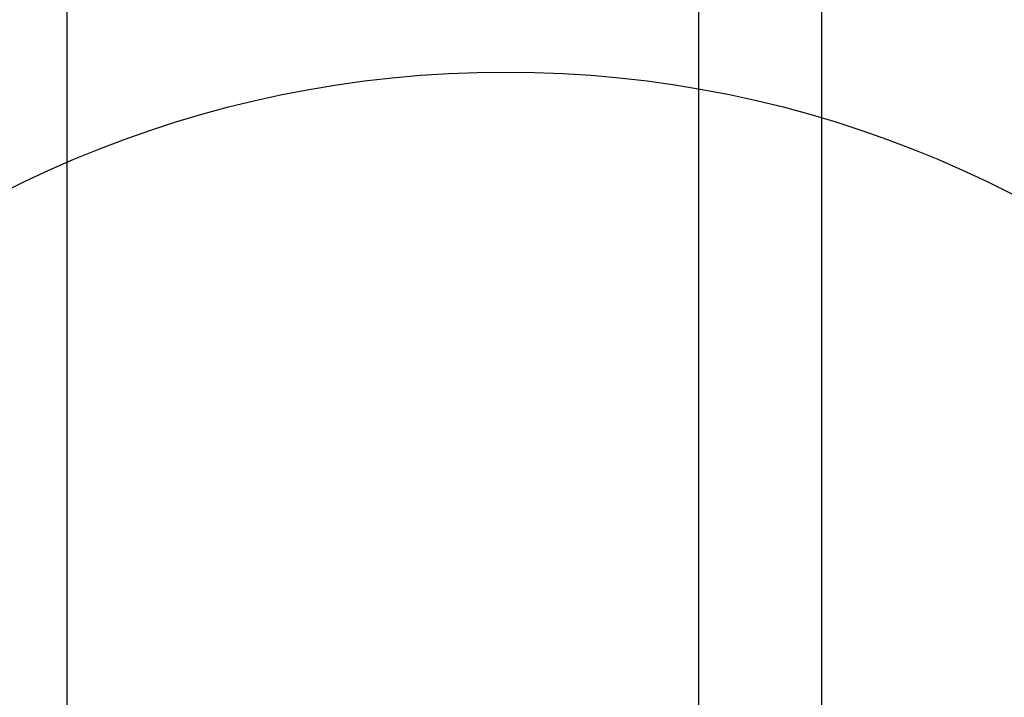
# Model space of a CAD drawing. Extents: x -287416 to 4934791, y -504132 to 1826789.
# Tile 313 of 427: x 2136679 to 2137000, y 44910 to 45131. Entities that reach past the tile are written whole.
import ezdxf

# ---------------------------------------------------------------- set-up
doc = ezdxf.new("R2010")
doc.units = 0
doc.header["$LTSCALE"] = 800
doc.header["$MEASUREMENT"] = 0
doc.layers.add('KEY PLAN', color=251, linetype='CONTINUOUS')

# ---------------------------------------------------------------- blocks, each defined once
blk = doc.blocks.new('UTCOMBINE')
at = {"layer": 'KEY PLAN'}
for p, q in [((-709155.49, 44372.55, 0), (-709155.49, 42972.56, 0)), ((-709155.49, 44372.55, 0), (-709155.49, 42972.56, 0)), ((-709115.43, 44372.55, 0), (-709115.43, 42972.56, 0)), ((-708909.81, 44029.91, 0), (-708909.81, 42927.56, 0)), ((-708909.81, 44029.91, 0), (-708909.81, 42927.56, 0)), ((-708909.81, 44029.91, 0), (-708909.81, 42927.56, 0)), ((-708909.81, 44029.91, 0), (-708909.81, 42927.56, 0))]:
    blk.add_line(p, q, dxfattribs=at)
blk.add_circle((-709052.63, 43961.39, 0), 361.31, dxfattribs=at)

msp = doc.modelspace()

# ---------------------------------------------------------------- block references
at = {"layer": 'KEY PLAN', "rotation": 180}
msp.add_blockref('UTCOMBINE', (1427784.7, 88713.58, 0), dxfattribs=at)

doc.saveas('drawing.dxf')
